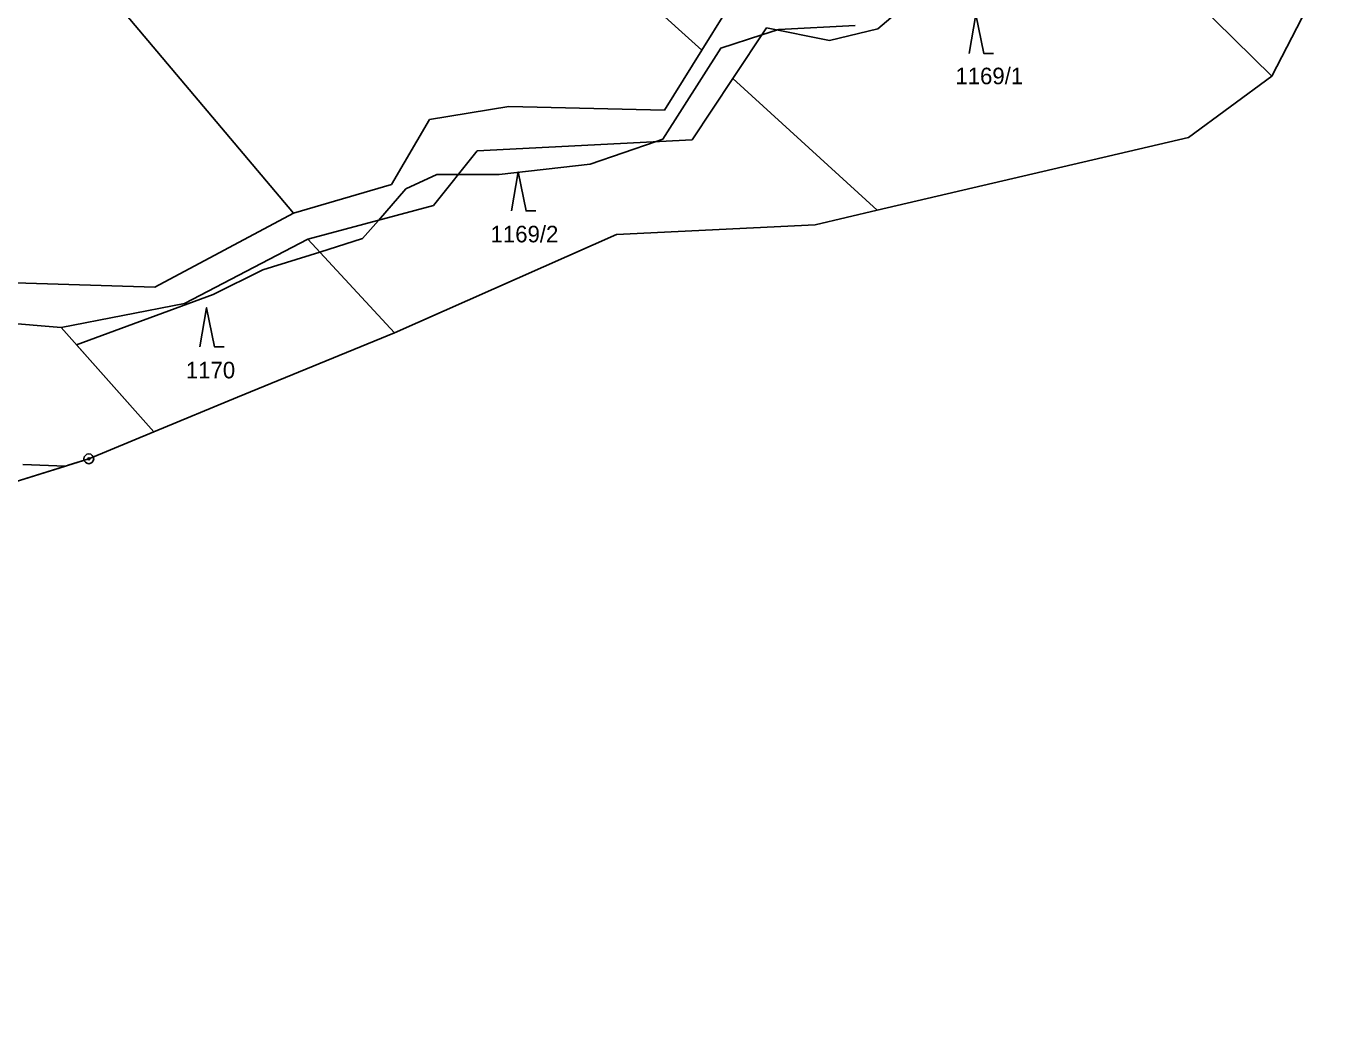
# Model space of a CAD drawing. Extents: x -445050 to -440454, y -1134563 to -1129741.
# Drawn here: x -441164.1 to -441029.6, y -1132125.1 to -1132022.5 of the extents above; entities that cross this region are included whole.
import ezdxf

# ---------------------------------------------------------------- set-up
doc = ezdxf.new("R2010")
doc.units = 0
for name, color, linetype in [('Vrstva 1', 7, 'Continuous'), ('Vrstva 13', 7, 'Continuous'), ('Vrstva 18', 7, 'Continuous'), ('Vrstva 24', 7, 'Continuous'), ('Vrstva 25', 7, 'Continuous'), ('Vrstva 52', 7, 'Continuous'), ('Vrstva 6', 7, 'Continuous')]:
    doc.layers.add(name, color=color, linetype=linetype)

msp = doc.modelspace()

# ---------------------------------------------------------------- linework, layer by layer
at = {"layer": 'Vrstva 1'}
for points in [[(-441162.94, -1131963.55), (-441094.76, -1132024.98)], [(-441191.51, -1131976.68), (-441136.66, -1132041.72)], [(-441057.63, -1132006.62), (-441076.69, -1132022.8)], [(-441089.91, -1132017.17), (-441094.76, -1132024.98)], [(-441088.11, -1132022.69), (-441091.57, -1132027.9)], [(-441081.64, -1132024), (-441088.11, -1132022.69)], [(-441076.69, -1132022.8), (-441081.64, -1132024)], [(-441094.76, -1132024.98), (-441098.59, -1132031.14)], [(-441091.57, -1132027.9), (-441095.74, -1132034.18)], [(-441122.7, -1132032.1), (-441114.57, -1132030.78)], [(-441114.57, -1132030.78), (-441098.59, -1132031.14)], [(-441126.59, -1132038.79), (-441122.7, -1132032.1)], [(-441117.8, -1132035.33), (-441095.74, -1132034.18)], [(-441117.8, -1132035.33), (-441122.28, -1132040.95)], [(-441136.66, -1132041.72), (-441126.59, -1132038.79)], [(-441150.88, -1132049.33), (-441136.66, -1132041.72)], [(-441135.18, -1132044.39), (-441122.28, -1132040.95)], [(-441135.18, -1132044.39), (-441147.83, -1132050.99)], [(-441165.23, -1132048.88), (-441150.88, -1132049.33)], [(-441147.83, -1132050.99), (-441160.51, -1132053.45)], [(-441160.51, -1132053.45), (-441172.78, -1132052.44)], [(-441160.51, -1132053.45), (-441150.99, -1132064.17)]]:
    msp.add_lwpolyline(points, dxfattribs=at)
at = {"layer": 'Vrstva 13'}
for points in [[(-441029.59, -1132014.72), (-441036.27, -1132027.66)], [(-441036.27, -1132027.66), (-441044.82, -1132033.95)], [(-441044.82, -1132033.95), (-441076.75, -1132041.43)], [(-441076.75, -1132041.43), (-441083.13, -1132042.92)], [(-441083.13, -1132042.92), (-441103.5, -1132043.9)], [(-441103.5, -1132043.9), (-441126.3, -1132054)], [(-441126.3, -1132054), (-441142.4, -1132060.6)], [(-441150.99, -1132064.17), (-441142.4, -1132060.6)], [(-441157.66, -1132066.94), (-441150.99, -1132064.17)], [(-441157.66, -1132066.94), (-441174.91, -1132072.3)]]:
    msp.add_lwpolyline(points, dxfattribs=at)
at = {"layer": 'Vrstva 24'}
for radius in [0.5, 0.1]:
    msp.add_circle((-441157.66, -1132066.94), radius, dxfattribs=at)
at = {"layer": 'Vrstva 25'}
for points in [[(-441067.32, -1132025.32), (-441066.62, -1132021.32), (-441065.82, -1132025.32), (-441064.82, -1132025.32)], [(-441114.29, -1132041.49), (-441113.59, -1132037.49), (-441112.79, -1132041.49), (-441111.79, -1132041.49)], [(-441146.27, -1132055.44), (-441145.57, -1132051.44), (-441144.77, -1132055.44), (-441143.77, -1132055.44)]]:
    msp.add_lwpolyline(points, dxfattribs=at)
at = {"layer": 'Vrstva 52'}
for points in [[(-441150.99, -1132064.17), (-441158.91, -1132055.25), (-441144.89, -1132050.08), (-441139.79, -1132047.53), (-441133.96, -1132045.71), (-441129.58, -1132044.34), (-441127.94, -1132042.46), (-441125.12, -1132039.24), (-441121.93, -1132037.75), (-441119.73, -1132037.75), (-441115.56, -1132037.75), (-441106.2, -1132036.69), (-441099.45, -1132034.37), (-441098.77, -1132034.14), (-441092.81, -1132024.79), (-441088.6, -1132023.43), (-441087, -1132022.92), (-441086.86, -1132022.87), (-441079, -1132022.45)], [(-441150.99, -1132064.17), (-441157.66, -1132066.94), (-441159.68, -1132067.57), (-441160.07, -1132067.69)], [(-441160.07, -1132067.69), (-441174.91, -1132072.3), (-441182.51, -1132076.1), (-441184.41, -1132077.05), (-441190.24, -1132079.97), (-441191.9, -1132080.8), (-441192.73, -1132081.18), (-441207.3, -1132087.96), (-441260.6, -1132103), (-441274.7, -1132113.6), (-441279.9, -1132118.37), (-441280.8, -1132119.2), (-441291.17, -1132121.91), (-441302, -1132124.75), (-441313.3, -1132124.99), (-441315.17, -1132125.03), (-441320.06, -1132125.14)], [(-441164.44, -1132067.51), (-441160.07, -1132067.69)]]:
    msp.add_lwpolyline(points, dxfattribs=at)
at = {"layer": 'Vrstva 6'}
for points in [[(-441036.27, -1132027.66), (-441057.63, -1132006.62)], [(-441076.75, -1132041.43), (-441091.57, -1132027.9)], [(-441135.18, -1132044.39), (-441126.3, -1132054)]]:
    msp.add_lwpolyline(points, dxfattribs=at)

# ---------------------------------------------------------------- texts
at = {"layer": 'Vrstva 18'}
for s, p in [('1169/1', (-441068.73, -1132028.49)), ('1169/2', (-441116.43, -1132044.72)), ('1170', (-441147.7, -1132058.68))]:
    msp.add_text(s, height=1.7, dxfattribs=at).set_placement(p)

doc.saveas('drawing.dxf')
